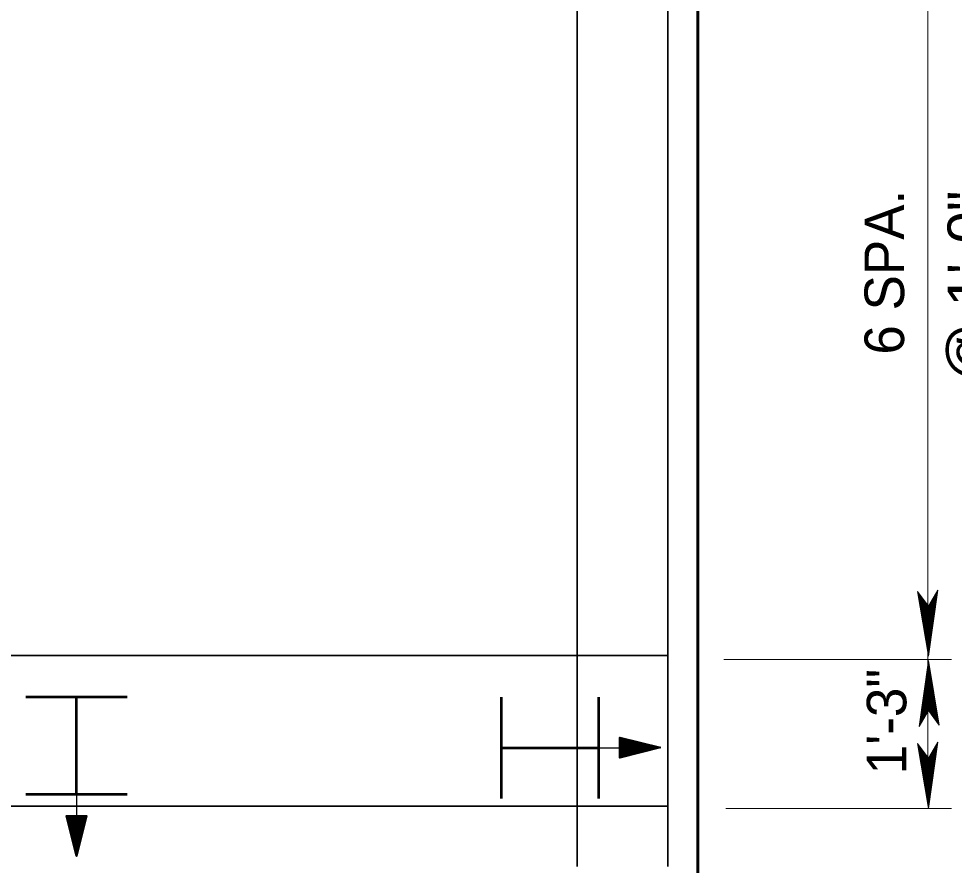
# Model space of a CAD drawing. Extents: x 144 to 252, y 360 to 425.
# Drawn here: x 174.77 to 182.53, y 370.05 to 377.06 of the extents above; entities that cross this region are included whole.
import ezdxf
from ezdxf.enums import TextEntityAlignment as Align

# ---------------------------------------------------------------- set-up
doc = ezdxf.new("R2010")
doc.units = 0
doc.header["$LTSCALE"] = 0.13
for name, color, linetype, lineweight in [('1', 7, 'Continuous', 40), ('10', 7, 'Continuous', 35), ('16', 7, 'Continuous', 13), ('3', 7, 'Continuous', 13), ('9', 7, 'Continuous', 25)]:
    doc.layers.add(name, color=color, linetype=linetype, lineweight=lineweight)

msp = doc.modelspace()

# ---------------------------------------------------------------- linework, layer by layer
at = {"layer": '1', "lineweight": 35}
for p, q in [((179.4041, 377.2068), (179.4041, 375.7844)), ((179.4041, 372.362), (179.4041, 375.7844)), ((179.4041, 372.362), (179.4041, 370.0344)), ((168.5137, 371.7844), (180.1541, 371.7844)), ((168.5137, 370.5344), (180.1541, 370.5344))]:
    msp.add_line(p, q, dxfattribs=at)
at = {"layer": '1', "lineweight": 60}
for p, q in [((180.4041, 375.7844), (180.4041, 377.2068)), ((180.4041, 371.7844), (180.4041, 376.5865)), ((180.4041, 376.5865), (180.4041, 375.3786)), ((180.4041, 369.7844), (180.4041, 374.1902)), ((180.4041, 373.7844), (180.4041, 372.362)), ((180.4041, 369.7844), (180.4041, 372.362)), ((180.4041, 369.7844), (180.4041, 372.362))]:
    msp.add_line(p, q, dxfattribs=at)
at = {"layer": '1', "lineweight": 13}
for p, q in [((182.3109, 377.2068), (182.3109, 375.7844)), ((182.3109, 372.362), (182.3109, 375.7844)), ((182.3109, 372.362), (182.3109, 370.5505)), ((182.5048, 371.751), (180.6193, 371.751))]:
    msp.add_line(p, q, dxfattribs=at)
at = {"layer": '1', "lineweight": 53}
for p, q in [((174.8339, 371.4424), (175.6735, 371.4424)), ((175.2537, 370.6341), (175.2537, 371.4424)), ((178.7721, 371.4398), (178.7721, 370.6002)), ((179.5804, 371.4397), (179.5804, 370.6001)), ((178.7721, 371.0199), (179.5804, 371.0199)), ((174.8338, 370.6341), (175.6734, 370.6341))]:
    msp.add_line(p, q, dxfattribs=at)
at = {"layer": '1', "lineweight": 25}
for p, q in [((179.5804, 371.0199), (180.0804, 371.0199)), ((175.2537, 370.6341), (175.2537, 370.1341))]:
    msp.add_line(p, q, dxfattribs=at)
at = {"layer": '1', "lineweight": 60}
msp.add_lwpolyline([(156.4041, 379.7844), (180.4041, 379.7844), (180.4041, 369.7844)], dxfattribs=at)
at = {"layer": '1', "lineweight": 35}
for points in [[(180.1541, 375.7844), (180.1541, 377.2068), (180.1541, 379.5344)], [(180.1541, 375.7844), (180.1541, 372.362), (180.1541, 370.0344)]]:
    msp.add_lwpolyline(points, dxfattribs=at)
at = {"layer": '1', "lineweight": 13}
msp.add_lwpolyline([(182.5048, 370.5151), (181.5561, 370.5151), (180.6345, 370.5151)], dxfattribs=at)
at = {"layer": '10'}
for p, q in [((179.7583, 371.0681), (179.9308, 371.0608)), ((179.9422, 371.0352), (179.7583, 371.0429)), ((179.9421, 371.0289), (179.7583, 371.0367)), ((179.7583, 371.0303), (179.9419, 371.0227)), ((179.9417, 371.0164), (179.7583, 371.0241)), ((179.7583, 371.0203), (180.0935, 371.0203)), ((175.2502, 370.2727), (175.2578, 370.4563)), ((175.2541, 370.4563), (175.2541, 370.121)), ((175.2641, 370.4563), (175.2564, 370.2726)), ((175.2627, 370.2724), (175.2704, 370.4563)), ((175.269, 370.2723), (175.2767, 370.4563)), ((175.3018, 370.4563), (175.2946, 370.2837))]:
    msp.add_line(p, q, dxfattribs=at)
for points in [[(179.7583, 370.9368), (179.7583, 371.1037), (180.0935, 371.0204)], [(179.7583, 370.9368), (180.0935, 371.0204), (179.7583, 370.9368)], [(175.1706, 370.4563), (175.3375, 370.4563), (175.2542, 370.121)], [(175.1706, 370.4563), (175.2542, 370.121), (175.1706, 370.4563)]]:
    msp.add_lwpolyline(points, dxfattribs=at)
for points in [[(180.0935, 371.0204), (179.7583, 370.9368), (179.7583, 371.1037), (179.7583, 370.9368)], [(175.2542, 370.121), (175.1706, 370.4563), (175.3375, 370.4563), (175.1706, 370.4563)]]:
    msp.add_lwpolyline(points, close=True, dxfattribs=at)
at = {"layer": '3'}
for p, q in [((182.3148, 371.7777), (182.2256, 372.3154)), ((182.2256, 372.3154), (182.3147, 372.1929)), ((182.3891, 372.3205), (182.3142, 371.7922)), ((182.3871, 372.317), (182.3142, 371.803)), ((182.3147, 372.1929), (182.3926, 372.3265)), ((182.3926, 372.3265), (182.3148, 371.7777)), ((182.3142, 371.7922), (182.2279, 372.3122)), ((182.3142, 371.803), (182.2302, 372.3089)), ((182.3142, 371.8174), (182.2334, 372.3047)), ((182.3142, 371.8302), (182.2361, 372.3009)), ((182.3142, 371.8415), (182.2385, 372.2976)), ((182.3142, 371.8559), (182.2417, 372.2933)), ((182.3142, 371.8687), (182.2444, 372.2896)), ((182.3142, 371.8824), (182.2473, 372.2855)), ((182.3142, 371.8963), (182.2503, 372.2814)), ((182.3142, 371.9095), (182.2532, 372.2775)), ((182.3142, 371.9234), (182.2562, 372.2734)), ((182.3142, 371.936), (182.2588, 372.2697)), ((182.3142, 371.9474), (182.2613, 372.2663)), ((182.3142, 371.9631), (182.2647, 372.2617)), ((182.3142, 371.9769), (182.2677, 372.2576)), ((182.3137, 371.9949), (182.2707, 372.2533)), ((182.3137, 372.0088), (182.2738, 372.2492)), ((182.3137, 372.022), (182.2766, 372.2453)), ((182.3142, 372.0311), (182.2793, 372.2416)), ((182.3142, 372.0431), (182.2819, 372.238)), ((182.3503, 372.2541), (182.3137, 371.9949)), ((182.3477, 372.2497), (182.3137, 372.0088)), ((182.3452, 372.2454), (182.3137, 372.022)), ((182.3844, 372.3124), (182.3142, 371.8174)), ((182.382, 372.3083), (182.3142, 371.8302)), ((182.382, 372.3083), (182.3142, 371.8302)), ((182.3798, 372.3047), (182.3142, 371.8415)), ((182.3772, 372.3001), (182.3142, 371.8559)), ((182.3748, 372.296), (182.3142, 371.8687)), ((182.3722, 372.2916), (182.3142, 371.8824)), ((182.3697, 372.2872), (182.3142, 371.8963)), ((182.3672, 372.2829), (182.3142, 371.9095)), ((182.3645, 372.2784), (182.3142, 371.9234)), ((182.3622, 372.2744), (182.3142, 371.936)), ((182.36, 372.2707), (182.3142, 371.9474)), ((182.3572, 372.2657), (182.3142, 371.9631)), ((182.3545, 372.2612), (182.3142, 371.9769)), ((182.3444, 372.2439), (182.3142, 372.0311)), ((182.3422, 372.24), (182.3142, 372.0431)), ((182.3395, 372.2356), (182.3142, 372.0569)), ((182.3522, 372.2572), (182.3152, 371.9965)), ((182.3142, 372.0569), (182.2849, 372.2339)), ((182.3142, 372.0726), (182.2882, 372.2292)), ((182.3142, 372.0852), (182.2909, 372.2256)), ((182.3142, 372.0984), (182.2937, 372.2217)), ((182.3142, 372.1104), (182.2964, 372.2181)), ((182.3142, 372.1249), (182.2994, 372.2138)), ((182.3142, 372.1388), (182.3024, 372.2097)), ((182.3142, 372.1514), (182.3052, 372.206)), ((182.3142, 372.1647), (182.308, 372.2021)), ((182.3142, 372.1761), (182.3104, 372.1987)), ((182.3142, 372.1862), (182.3127, 372.1957)), ((182.3367, 372.2306), (182.3142, 372.0726)), ((182.3342, 372.2265), (182.3142, 372.0852)), ((182.3317, 372.2222), (182.3142, 372.0984)), ((182.3295, 372.2184), (182.3142, 372.1104)), ((182.3268, 372.2138), (182.3142, 372.1249)), ((182.3243, 372.2093), (182.3142, 372.1388)), ((182.3219, 372.2052), (182.3142, 372.1514)), ((182.3173, 372.1973), (182.3142, 372.1761)), ((182.3148, 372.1932), (182.3148, 371.7777)), ((182.3188, 372.2), (182.3152, 372.1749)), ((182.2371, 371.1949), (182.3148, 371.7437)), ((182.2406, 371.2009), (182.3155, 371.7292)), ((182.2426, 371.2044), (182.3155, 371.7184)), ((182.2452, 371.209), (182.3155, 371.704)), ((182.3148, 371.7437), (182.4041, 371.206)), ((182.3148, 371.3282), (182.3148, 371.7437)), ((182.3155, 371.7292), (182.4017, 371.2092)), ((182.3155, 371.7184), (182.3994, 371.2125)), ((182.3155, 371.704), (182.3962, 371.2167)), ((182.2477, 371.2131), (182.3155, 371.6912)), ((182.2477, 371.2131), (182.3155, 371.6912)), ((182.2498, 371.2167), (182.3155, 371.6799)), ((182.2525, 371.2213), (182.3155, 371.6655)), ((182.2549, 371.2254), (182.3155, 371.6527)), ((182.2574, 371.2298), (182.3155, 371.639)), ((182.26, 371.2342), (182.3155, 371.6252)), ((182.3155, 371.6912), (182.3936, 371.2205)), ((182.3155, 371.6799), (182.3912, 371.2238)), ((182.3155, 371.6655), (182.388, 371.2281)), ((182.3155, 371.6527), (182.3852, 371.2318)), ((182.3155, 371.639), (182.3823, 371.2359)), ((182.3155, 371.6252), (182.3793, 371.24)), ((182.2625, 371.2385), (182.3155, 371.6119)), ((182.2652, 371.243), (182.3155, 371.598)), ((182.2674, 371.247), (182.3155, 371.5854)), ((182.2697, 371.2507), (182.3155, 371.574)), ((182.2725, 371.2557), (182.3155, 371.5583)), ((182.2752, 371.2602), (182.3155, 371.5445)), ((182.3155, 371.6119), (182.3765, 371.2439)), ((182.3155, 371.598), (182.3735, 371.248)), ((182.3155, 371.5854), (182.3708, 371.2518)), ((182.3155, 371.574), (182.3683, 371.2552)), ((182.3155, 371.5583), (182.365, 371.2597)), ((182.3155, 371.5445), (182.362, 371.2638)), ((182.2774, 371.2642), (182.3144, 371.5249)), ((182.2793, 371.2673), (182.316, 371.5265)), ((182.2819, 371.2717), (182.316, 371.5126)), ((182.2844, 371.276), (182.316, 371.4994)), ((182.2852, 371.2775), (182.3155, 371.4903)), ((182.2875, 371.2814), (182.3155, 371.4783)), ((182.2902, 371.2858), (182.3155, 371.4645)), ((182.3155, 371.4903), (182.3503, 371.2798)), ((182.3155, 371.4783), (182.3477, 371.2834)), ((182.3155, 371.4645), (182.3448, 371.2875)), ((182.316, 371.5265), (182.3589, 371.2681)), ((182.316, 371.5126), (182.3559, 371.2722)), ((182.316, 371.4994), (182.3531, 371.2761)), ((182.293, 371.2908), (182.3155, 371.4488)), ((182.2954, 371.2949), (182.3155, 371.4362)), ((182.2979, 371.2992), (182.3155, 371.423)), ((182.3002, 371.303), (182.3155, 371.411)), ((182.3028, 371.3077), (182.3155, 371.3965)), ((182.3054, 371.3121), (182.3155, 371.3827)), ((182.3155, 371.4488), (182.3415, 371.2922)), ((182.3155, 371.4362), (182.3388, 371.2958)), ((182.3155, 371.423), (182.3359, 371.2997)), ((182.3155, 371.411), (182.3332, 371.3033)), ((182.3155, 371.3965), (182.3303, 371.3076)), ((182.3155, 371.3827), (182.3272, 371.3117)), ((182.315, 371.3285), (182.2371, 371.1949)), ((182.3077, 371.3162), (182.3155, 371.37)), ((182.3108, 371.3214), (182.3144, 371.3465)), ((182.3124, 371.3241), (182.3155, 371.3453)), ((182.4041, 371.206), (182.315, 371.3285)), ((182.3155, 371.37), (182.3245, 371.3154)), ((182.3155, 371.3567), (182.3217, 371.3193)), ((182.3155, 371.3453), (182.3192, 371.3227)), ((182.3155, 371.3352), (182.317, 371.3257)), ((182.3148, 370.5168), (182.2256, 371.0544)), ((182.2256, 371.0544), (182.3147, 370.9319)), ((182.3142, 370.5312), (182.2279, 371.0512)), ((182.3142, 370.542), (182.2302, 371.0479)), ((182.3142, 370.5564), (182.2334, 371.0437)), ((182.3142, 370.5692), (182.2361, 371.0399)), ((182.3142, 370.5805), (182.2385, 371.0366)), ((182.3142, 370.5949), (182.2417, 371.0323)), ((182.3142, 370.6077), (182.2444, 371.0286)), ((182.3142, 370.6214), (182.2473, 371.0245)), ((182.3142, 370.6352), (182.2503, 371.0204)), ((182.3142, 370.6485), (182.2532, 371.0165)), ((182.3142, 370.6624), (182.2562, 371.0124)), ((182.3142, 370.675), (182.2588, 371.0087)), ((182.3142, 370.6864), (182.2613, 371.0052)), ((182.3142, 370.7021), (182.2647, 371.0007)), ((182.3142, 370.7159), (182.2677, 370.9966)), ((182.3891, 371.0595), (182.3142, 370.5312)), ((182.3871, 371.056), (182.3142, 370.542)), ((182.3844, 371.0514), (182.3142, 370.5564)), ((182.382, 371.0473), (182.3142, 370.5692)), ((182.382, 371.0473), (182.3142, 370.5692)), ((182.3798, 371.0437), (182.3142, 370.5805)), ((182.3772, 371.0391), (182.3142, 370.5949)), ((182.3748, 371.035), (182.3142, 370.6077)), ((182.3722, 371.0306), (182.3142, 370.6214)), ((182.3697, 371.0262), (182.3142, 370.6352)), ((182.3672, 371.0219), (182.3142, 370.6485)), ((182.3645, 371.0174), (182.3142, 370.6624)), ((182.3622, 371.0134), (182.3142, 370.675)), ((182.36, 371.0097), (182.3142, 370.6864)), ((182.3572, 371.0047), (182.3142, 370.7021)), ((182.3545, 371.0002), (182.3142, 370.7159)), ((182.3147, 370.9319), (182.3926, 371.0655)), ((182.3926, 371.0655), (182.3148, 370.5168)), ((182.3522, 370.9962), (182.3152, 370.7355)), ((182.3137, 370.7339), (182.2707, 370.9923)), ((182.3137, 370.7478), (182.2738, 370.9882)), ((182.3137, 370.761), (182.2766, 370.9843)), ((182.3142, 370.7701), (182.2793, 370.9806)), ((182.3142, 370.7821), (182.2819, 370.977)), ((182.3142, 370.7959), (182.2849, 370.9729)), ((182.3142, 370.8116), (182.2882, 370.9683)), ((182.3142, 370.8242), (182.2909, 370.9646)), ((182.3142, 370.8374), (182.2937, 370.9607)), ((182.3142, 370.8494), (182.2964, 370.9571)), ((182.3142, 370.8639), (182.2994, 370.9528)), ((182.3142, 370.8777), (182.3024, 370.9487)), ((182.3142, 370.8904), (182.3052, 370.945)), ((182.3142, 370.9037), (182.308, 370.9411)), ((182.3142, 370.9151), (182.3104, 370.9377)), ((182.3142, 370.9253), (182.3127, 370.9347)), ((182.3503, 370.9931), (182.3137, 370.7339)), ((182.3477, 370.9887), (182.3137, 370.7478)), ((182.3452, 370.9844), (182.3137, 370.761)), ((182.3444, 370.9829), (182.3142, 370.7701)), ((182.3422, 370.979), (182.3142, 370.7821)), ((182.3395, 370.9746), (182.3142, 370.7959)), ((182.3367, 370.9696), (182.3142, 370.8116)), ((182.3342, 370.9655), (182.3142, 370.8242)), ((182.3317, 370.9613), (182.3142, 370.8374)), ((182.3295, 370.9574), (182.3142, 370.8494)), ((182.3268, 370.9527), (182.3142, 370.8639)), ((182.3243, 370.9483), (182.3142, 370.8777)), ((182.3219, 370.9443), (182.3142, 370.8904)), ((182.3173, 370.9363), (182.3142, 370.9151)), ((182.3148, 370.9322), (182.3148, 370.5168)), ((182.3188, 370.939), (182.3152, 370.9139))]:
    msp.add_line(p, q, dxfattribs=at)
at = {"layer": '9'}
for p, q in [((179.7789, 371.0987), (179.7583, 371.0995)), ((179.8092, 371.0911), (179.7583, 371.0933)), ((179.8397, 371.0835), (179.7583, 371.0869)), ((179.8701, 371.076), (179.7583, 371.0807)), ((179.9005, 371.0684), (179.7583, 371.0744)), ((179.9427, 371.0541), (179.7583, 371.0618)), ((179.9425, 371.0478), (179.7583, 371.0555)), ((179.9423, 371.0415), (179.7583, 371.0492)), ((179.9416, 371.0101), (179.7583, 371.0177)), ((179.9414, 371.0038), (179.7583, 371.0115)), ((179.9412, 370.9975), (179.7583, 371.0052)), ((179.9411, 370.9912), (179.7583, 370.9989)), ((179.9931, 370.9954), (179.9412, 370.9975)), ((180.0147, 371.0007), (179.9414, 371.0038)), ((180.0362, 371.0062), (179.9416, 371.0101)), ((180.0578, 371.0115), (179.9417, 371.0164)), ((180.0795, 371.0169), (179.9419, 371.0227)), ((180.0828, 371.0231), (179.9421, 371.0289)), ((180.0524, 371.0306), (179.9422, 371.0352)), ((180.022, 371.0382), (179.9423, 371.0415)), ((179.9917, 371.0457), (179.9425, 371.0478)), ((179.9613, 371.0533), (179.9427, 371.0541)), ((179.9409, 370.985), (179.7583, 370.9926)), ((179.9282, 370.9792), (179.7583, 370.9863)), ((179.9067, 370.9738), (179.7583, 370.9801)), ((179.8851, 370.9685), (179.7583, 370.9737)), ((179.8635, 370.9631), (179.7583, 370.9674)), ((179.8419, 370.9577), (179.7583, 370.9612)), ((179.8203, 370.9523), (179.7583, 370.9549)), ((179.7987, 370.9469), (179.7583, 370.9486)), ((179.7771, 370.9415), (179.7583, 370.9423)), ((179.9498, 370.9847), (179.9409, 370.985)), ((179.9715, 370.99), (179.9411, 370.9912)), ((175.1753, 370.4374), (175.1761, 370.4563)), ((175.1807, 370.4158), (175.1823, 370.4563)), ((175.1861, 370.3942), (175.1887, 370.4563)), ((175.1914, 370.3726), (175.1949, 370.4563)), ((175.1968, 370.351), (175.2012, 370.4563)), ((175.2022, 370.3294), (175.2075, 370.4563)), ((175.2076, 370.3078), (175.2138, 370.4563)), ((175.213, 370.2862), (175.2201, 370.4563)), ((175.2188, 370.2736), (175.2263, 370.4563)), ((175.225, 370.2734), (175.2327, 370.4563)), ((175.2312, 370.2732), (175.239, 370.4563)), ((175.2376, 370.2731), (175.2452, 370.4563)), ((175.2438, 370.2729), (175.2515, 370.4563)), ((175.2752, 370.2722), (175.2829, 370.4563)), ((175.2815, 370.272), (175.2892, 370.4563)), ((175.2878, 370.2718), (175.2956, 370.4563)), ((175.3022, 370.314), (175.3082, 370.4563)), ((175.3098, 370.3444), (175.3144, 370.4563)), ((175.3173, 370.3748), (175.3207, 370.4563)), ((175.3248, 370.4052), (175.327, 370.4563)), ((175.3324, 370.4356), (175.3332, 370.4563)), ((175.2184, 370.2647), (175.2188, 370.2736)), ((175.2237, 370.243), (175.225, 370.2734)), ((175.2292, 370.2214), (175.2312, 370.2732)), ((175.2345, 370.1998), (175.2376, 370.2731)), ((175.2399, 370.1782), (175.2438, 370.2729)), ((175.2452, 370.1567), (175.2502, 370.2727)), ((175.2507, 370.135), (175.2564, 370.2726)), ((175.2568, 370.1317), (175.2627, 370.2724)), ((175.2643, 370.1621), (175.269, 370.2723)), ((175.2719, 370.1925), (175.2752, 370.2722)), ((175.2795, 370.2228), (175.2815, 370.272)), ((175.2871, 370.2532), (175.2878, 370.2718))]:
    msp.add_line(p, q, dxfattribs=at)
at = {"layer": '9', "lineweight": 40}
for points in [[(180.0935, 371.0204), (179.7583, 370.9368), (179.7583, 371.1037)], [(175.2542, 370.121), (175.1706, 370.4563), (175.3375, 370.4563)]]:
    msp.add_lwpolyline(points, close=True, dxfattribs=at)

# ---------------------------------------------------------------- texts
at = {"layer": '16'}
for s, p in [('6 SPA.', (182.1133, 374.9598)), ('1\'-3"', (182.1319, 371.2365))]:
    msp.add_text(s, height=0.3281, rotation=90, dxfattribs=at).set_placement(p, align=Align.CENTER)
at = {"layer": '16', "width": 1.1}
msp.add_text('@ 1\'-0"', height=0.3281, rotation=90, dxfattribs=at).set_placement((182.8011, 374.8439), align=Align.CENTER)

doc.saveas('drawing.dxf')
